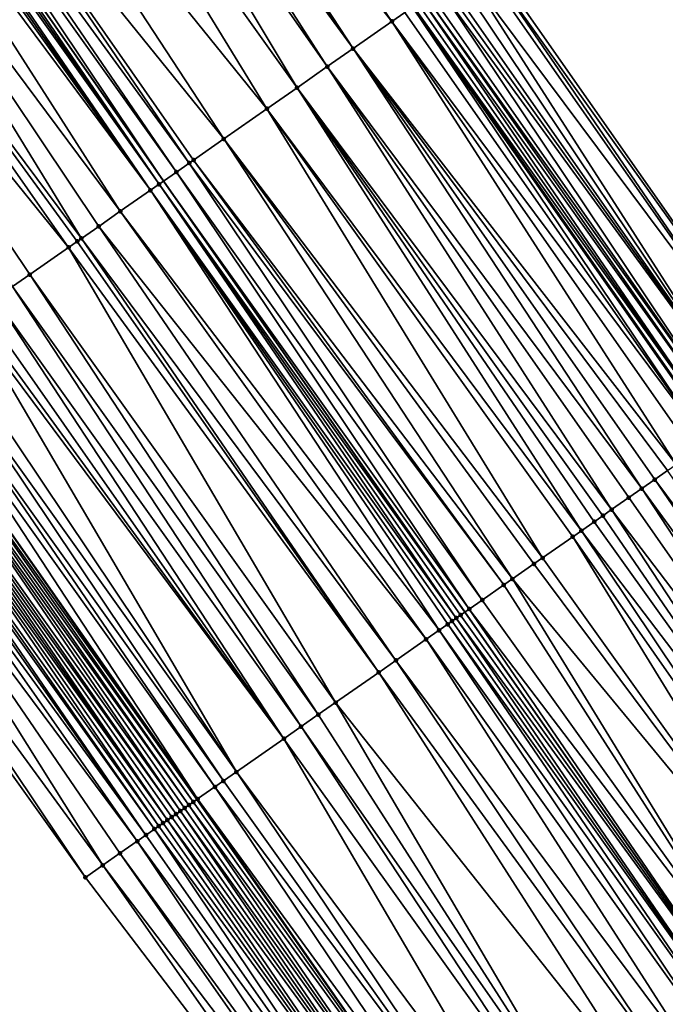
# Model space of a CAD drawing. Header units: feet. Extents: x 2004186 to 2014793, y 836912 to 864902.
# Tile 508 of 656: x 2006982 to 2007007, y 852502 to 852540. Entities that reach past the tile are written whole.
import ezdxf

# ---------------------------------------------------------------- set-up
doc = ezdxf.new("R2010")
doc.units = ezdxf.units.FT
doc.header["$LTSCALE"] = 100
doc.header["$MEASUREMENT"] = 0
for name, color, linetype, lineweight in [('EP_Travel Lane', 5, 'Continuous', 40), ('GPL_Skip Line', 2, 'Continuous', 40), ('Road Shots', 4, 'Continuous', 200), ('Road X-Section', 30, 'Continuous', 13)]:
    doc.layers.add(name, color=color, linetype=linetype, lineweight=lineweight)
doc.layers.add('I-77 SB_MM21-27-Surface-Border', color=7, linetype='Continuous')
doc.layers.add('I-77 SB_MM21-27-Surface-TIN', color=7, linetype='Continuous')

msp = doc.modelspace()

# ---------------------------------------------------------------- linework, layer by layer
at = {"layer": 'EP_Travel Lane'}
for points in [[(2007035.053841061, 852444.626251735, 439.1202886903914), (2007023.400728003, 852460.880444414, 439.199071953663), (2007011.747573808, 852477.1346944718, 439.2586441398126), (2007000.166915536, 852493.6194332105, 439.328438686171), (2006988.711333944, 852510.0135397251, 439.3853169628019), (2006977.255756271, 852526.4076406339, 439.4440397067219), (2006965.74532872, 852542.8936150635, 439.5240385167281), (2006954.39285871, 852559.3592428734, 439.6026638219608), (2006943.040427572, 852575.8248143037, 439.6988593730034), (2006931.687961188, 852592.2904368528, 439.7791324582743), (2006920.261303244, 852608.8880822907, 439.8539129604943), (2006909.165586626, 852625.5277439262, 439.9434321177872), (2006898.069808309, 852642.1674980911, 440.0010557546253), (2006886.974032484, 852658.8072485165, 440.0599365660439), (2006875.832113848, 852675.5272002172, 440.1256132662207)], [(2007066.194967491, 852442.3457257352, 438.2838835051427), (2007054.552976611, 852458.6080466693, 438.3283688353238), (2007042.911112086, 852474.8701911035, 438.4318690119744), (2007031.269239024, 852491.1323474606, 438.5313843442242), (2007019.841308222, 852507.3792103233, 438.5970816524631), (2007008.371335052, 852523.7632022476, 438.6655144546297), (2006996.901382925, 852540.1471641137, 438.7439481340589), (2006985.493710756, 852556.4535754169, 438.8111852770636), (2006974.173259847, 852572.9411994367, 438.8864009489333), (2006962.852766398, 852589.4288854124, 438.942333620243), (2006951.532306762, 852605.9165221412, 439.0135854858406), (2006940.301695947, 852622.2977276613, 439.1195573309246), (2006929.207388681, 852638.9384280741, 439.1861903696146), (2006918.113056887, 852655.5791652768, 439.2401177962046), (2006907.018745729, 852672.2198715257, 439.3047509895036)]]:
    msp.add_polyline3d(points, dxfattribs=at)
at = {"layer": 'GPL_Skip Line'}
msp.add_polyline3d([(2007045.161990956, 852451.8740535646, 438.7574871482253), (2007033.509610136, 852468.1287316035, 438.845002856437), (2007021.857214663, 852484.3834300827, 438.9256768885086), (2007010.356509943, 852500.7456406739, 438.9807652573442), (2006998.896041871, 852517.1362766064, 439.0496596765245), (2006987.435584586, 852533.5268971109, 439.1236770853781), (2006975.981958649, 852549.9221854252, 439.2124183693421), (2006964.662995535, 852566.4109326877, 439.2660621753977), (2006953.344078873, 852582.8996122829, 439.3407695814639), (2006942.025176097, 852599.3882716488, 439.4217740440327), (2006930.715798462, 852615.8832896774, 439.5228346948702), (2006919.595268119, 852632.5064717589, 439.5836695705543), (2006908.474745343, 852649.1296425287, 439.6484099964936), (2006897.354235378, 852665.7527941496, 439.719761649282), (2006886.239608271, 852682.3798579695, 439.7865050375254)], dxfattribs=at)
at = {"layer": 'I-77 SB_MM21-27-Surface-Border', "color": 3, "linetype": 'ByBlock', "lineweight": -2}
for points in [[(2007032.15909689, 852442.5507092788, 439.2102353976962), (2007020.18163239, 852458.5723195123, 439.3037975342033), (2007008.691744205, 852474.9436000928, 439.365334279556), (2006996.589284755, 852491.1173742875, 439.4510875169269), (2006984.473249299, 852507.0495002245, 439.5494032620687), (2006972.848856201, 852523.3255561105, 439.609880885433), (2006961.143095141, 852539.7335577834, 439.68923822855), (2006949.32956121, 852555.8825996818, 439.7850493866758), (2006938.340475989, 852572.5975782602, 439.884929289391), (2006927.351299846, 852589.3126892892, 439.9435981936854), (2006916.420723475, 852606.3182055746, 440.0009049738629), (2006905.466436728, 852623.0525769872, 440.0674283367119), (2006894.844565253, 852640.0094345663, 440.1082364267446), (2006884.555126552, 852657.1887521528, 440.1322937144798), (2006873.544402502, 852674.0209255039, 440.1905578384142)], [(2006908.82316913, 852673.4276597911, 439.144924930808), (2006920.608461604, 852657.2495523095, 438.9972863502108), (2006931.729003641, 852640.6263527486, 438.9425079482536), (2006943.181948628, 852624.2256577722, 438.8556095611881), (2006954.390288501, 852607.8796791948, 438.7491176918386), (2006965.709188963, 852591.3910231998, 438.6670639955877), (2006977.028139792, 852574.9022938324, 438.6078349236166), (2006988.511936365, 852558.5268158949, 438.5294747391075), (2006999.727287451, 852542.124224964, 438.4841069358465), (2007011.187710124, 852525.7336539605, 438.3936418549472), (2007022.48432202, 852509.2283395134, 438.3490504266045), (2007033.396854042, 852492.6584967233, 438.3234815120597), (2007044.399152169, 852475.937564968, 438.2875672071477), (2007056.214043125, 852459.7994650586, 438.1822470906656), (2007068.354014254, 852443.8944378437, 438.0692178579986)]]:
    msp.add_polyline3d(points, dxfattribs=at)
at = {"layer": 'I-77 SB_MM21-27-Surface-TIN', "color": 128, "linetype": 'ByBlock', "lineweight": -2}
for points in [[(2006984.885128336, 852556.0355782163, 438.8590257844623), (2006984.555394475, 852555.8091370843, 438.8780838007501), (2006996.121991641, 852539.6019554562, 438.8001138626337)], [(2006984.885128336, 852556.0355782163, 438.8590257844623), (2006996.121991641, 852539.6019554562, 438.8001138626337), (2006996.613647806, 852539.9458656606, 438.7688559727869)], [(2006984.555394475, 852555.8091370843, 438.8780838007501), (2006983.731039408, 852555.2430639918, 438.9164719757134), (2006996.121991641, 852539.6019554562, 438.8001138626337)], [(2006983.236417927, 852554.9034324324, 438.9356773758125), (2006982.906674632, 852554.6770050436, 438.9504574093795), (2006994.646955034, 852538.5703222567, 438.8615399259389)], [(2006983.731039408, 852555.2430639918, 438.9164719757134), (2006983.236417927, 852554.9034324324, 438.9356773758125), (2006994.646955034, 852538.5703222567, 438.8615399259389)], [(2006983.731039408, 852555.2430639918, 438.9164719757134), (2006994.646955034, 852538.5703222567, 438.8615399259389), (2006996.121991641, 852539.6019554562, 438.8001138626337)], [(2006982.906674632, 852554.6770050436, 438.9504574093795), (2006982.247183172, 852554.2241573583, 438.977809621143), (2006993.663591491, 852537.8825750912, 438.8997341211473)], [(2006982.906674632, 852554.6770050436, 438.9504574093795), (2006993.663591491, 852537.8825750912, 438.8997341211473), (2006994.646955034, 852538.5703222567, 438.8615399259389)], [(2006982.247183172, 852554.2241573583, 438.977809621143), (2006980.928186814, 852553.3184815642, 439.0264203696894), (2006992.516320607, 852537.080222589, 438.9379214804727)], [(2006982.247183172, 852554.2241573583, 438.977809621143), (2006992.516320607, 852537.080222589, 438.9379214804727), (2006993.663591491, 852537.8825750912, 438.8997341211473)], [(2006980.928186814, 852553.3184815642, 439.0264203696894), (2006978.784816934, 852551.846759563, 439.1050504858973), (2006991.369062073, 852536.2778524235, 438.981974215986)], [(2006980.928186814, 852553.3184815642, 439.0264203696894), (2006991.369062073, 852536.2778524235, 438.981974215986), (2006992.516320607, 852537.080222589, 438.9379214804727)], [(2006978.784816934, 852551.846759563, 439.1050504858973), (2006977.136075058, 852550.714659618, 439.1674332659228), (2006989.730113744, 852535.1316201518, 439.0413131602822)], [(2006978.784816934, 852551.846759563, 439.1050504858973), (2006989.730113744, 852535.1316201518, 439.0413131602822), (2006991.369062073, 852536.2778524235, 438.981974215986)], [(2006977.136075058, 852550.714659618, 439.1674332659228), (2006976.641461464, 852550.3750165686, 439.1902152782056), (2006988.418958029, 852534.2146301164, 439.0901848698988)], [(2006977.136075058, 852550.714659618, 439.1674332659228), (2006988.582848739, 852534.3292592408, 439.0822927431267), (2006989.730113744, 852535.1316201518, 439.0413131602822)], [(2006977.136075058, 852550.714659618, 439.1674332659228), (2006988.418958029, 852534.2146301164, 439.0901848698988), (2006988.582848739, 852534.3292592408, 439.0822927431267)], [(2006976.311708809, 852550.1486028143, 439.2007510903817), (2006975.981958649, 852549.9221854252, 439.2124183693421), (2006987.435584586, 852533.5268971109, 439.1236770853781)], [(2006976.641461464, 852550.3750165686, 439.1902152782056), (2006976.311708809, 852550.1486028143, 439.2007510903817), (2006987.927278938, 852533.8707527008, 439.1105547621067)], [(2006976.311708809, 852550.1486028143, 439.2007510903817), (2006987.435584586, 852533.5268971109, 439.1236770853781), (2006987.927278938, 852533.8707527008, 439.1105547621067)], [(2006976.641461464, 852550.3750165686, 439.1902152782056), (2006987.927278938, 852533.8707527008, 439.1105547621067), (2006988.418958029, 852534.2146301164, 439.0901848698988)], [(2006975.652178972, 852549.6958110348, 439.2107010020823), (2006975.487268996, 852549.5826531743, 439.2007109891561), (2006986.943864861, 852533.1830778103, 439.1247490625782)], [(2006975.817075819, 852549.8089880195, 439.2147380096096), (2006975.652178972, 852549.6958110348, 439.2107010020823), (2006987.271686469, 852533.4122785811, 439.1280511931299)], [(2006975.652178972, 852549.6958110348, 439.2107010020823), (2006986.943864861, 852533.1830778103, 439.1247490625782), (2006987.271686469, 852533.4122785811, 439.1280511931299)], [(2006975.817075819, 852549.8089880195, 439.2147380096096), (2006987.271686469, 852533.4122785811, 439.1280511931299), (2006975.981958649, 852549.9221854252, 439.2124183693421)], [(2006987.271686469, 852533.4122785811, 439.1280511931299), (2006987.435584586, 852533.5268971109, 439.1236770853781), (2006975.981958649, 852549.9221854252, 439.2124183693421)], [(2006975.322389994, 852549.4694501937, 439.2047659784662), (2006974.992644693, 852549.2430257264, 439.2186365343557), (2006986.943864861, 852533.1830778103, 439.1247490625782)], [(2006975.487268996, 852549.5826531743, 439.2007109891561), (2006975.322389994, 852549.4694501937, 439.2047659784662), (2006986.943864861, 852533.1830778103, 439.1247490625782)], [(2006974.992644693, 852549.2430257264, 439.2186365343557), (2006973.838517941, 852548.4505666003, 439.258931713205), (2006985.796619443, 852532.3806888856, 439.1750310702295)], [(2006974.992644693, 852549.2430257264, 439.2186365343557), (2006985.796619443, 852532.3806888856, 439.1750310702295), (2006986.943864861, 852533.1830778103, 439.1247490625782)], [(2006973.838517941, 852548.4505666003, 439.258931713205), (2006972.354647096, 852547.4316812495, 439.3136445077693), (2006984.32156466, 852531.349081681, 439.2278250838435)], [(2006973.838517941, 852548.4505666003, 439.258931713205), (2006984.977141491, 852531.8075781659, 439.2029019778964), (2006985.796619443, 852532.3806888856, 439.1750310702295)], [(2006973.838517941, 852548.4505666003, 439.258931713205), (2006984.32156466, 852531.349081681, 439.2278250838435), (2006984.977141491, 852531.8075781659, 439.2029019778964)], [(2006972.354647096, 852547.4316812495, 439.3136445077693), (2006971.200521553, 852546.639220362, 439.3544878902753), (2006983.829883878, 852531.005206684, 439.2473918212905)], [(2006972.354647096, 852547.4316812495, 439.3136445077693), (2006984.15766718, 852531.2344622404, 439.2325015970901), (2006984.32156466, 852531.349081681, 439.2278250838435)], [(2006972.354647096, 852547.4316812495, 439.3136445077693), (2006983.829883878, 852531.005206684, 439.2473918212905), (2006984.15766718, 852531.2344622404, 439.2325015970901)], [(2006971.200521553, 852546.639220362, 439.3544878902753), (2006982.354827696, 852529.9736014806, 439.2995213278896), (2006983.829883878, 852531.005206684, 439.2473918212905)], [(2006971.200521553, 852546.639220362, 439.3544878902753), (2006981.699241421, 852529.5151185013, 439.3199596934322), (2006982.354827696, 852529.9736014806, 439.2995213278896)], [(2006999.399529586, 852541.8949330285, 438.5110773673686), (2006998.907896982, 852541.5509891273, 438.553524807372), (2007010.859967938, 852525.5043396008, 438.4280588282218)], [(2006999.563410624, 852542.0095759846, 438.4985921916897), (2006999.399529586, 852541.8949330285, 438.5110773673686), (2007010.859967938, 852525.5043396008, 438.4280588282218)], [(2006999.563410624, 852542.0095759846, 438.4985921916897), (2007011.187710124, 852525.7336539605, 438.3936418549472), (2006999.727287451, 852542.124224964, 438.4841069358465)], [(2006999.563410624, 852542.0095759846, 438.4985921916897), (2007010.859967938, 852525.5043396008, 438.4280588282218), (2007011.187710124, 852525.7336539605, 438.3936418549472)], [(2006998.907896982, 852541.5509891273, 438.553524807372), (2006998.580126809, 852541.3217147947, 438.574649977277), (2007009.712855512, 852524.7017604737, 438.541501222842)], [(2006998.907896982, 852541.5509891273, 438.553524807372), (2007009.712855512, 852524.7017604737, 438.541501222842), (2007010.859967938, 852525.5043396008, 438.4280588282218)], [(2006998.252369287, 852541.0924223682, 438.6017833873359), (2006998.088498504, 852540.9777647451, 438.6191390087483), (2007009.712855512, 852524.7017604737, 438.541501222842)], [(2006998.580126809, 852541.3217147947, 438.574649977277), (2006998.252369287, 852541.0924223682, 438.6017833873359), (2007009.712855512, 852524.7017604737, 438.541501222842)], [(2006997.924638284, 852540.8630920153, 438.6415109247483), (2006997.596927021, 852540.6337334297, 438.6906135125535), (2007009.057373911, 852524.2431277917, 438.6116510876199)], [(2006998.088498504, 852540.9777647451, 438.6191390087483), (2006997.924638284, 852540.8630920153, 438.6415109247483), (2007009.712855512, 852524.7017604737, 438.541501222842)], [(2006997.924638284, 852540.8630920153, 438.6415109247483), (2007009.057373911, 852524.2431277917, 438.6116510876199), (2007009.712855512, 852524.7017604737, 438.541501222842)], [(2006997.105288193, 852540.2897984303, 438.7301049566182), (2006996.941402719, 852540.1751618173, 438.7404838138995), (2007008.565740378, 852523.8991852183, 438.6536579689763)], [(2006997.269180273, 852540.4044255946, 438.7228636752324), (2006997.105288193, 852540.2897984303, 438.7301049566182), (2007008.565740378, 852523.8991852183, 438.6536579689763)], [(2006997.433060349, 852540.5190699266, 438.7099216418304), (2006997.269180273, 852540.4044255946, 438.7228636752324), (2007008.893500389, 852524.1284740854, 438.6277061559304)], [(2006997.269180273, 852540.4044255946, 438.7228636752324), (2007008.565740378, 852523.8991852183, 438.6536579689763), (2007008.893500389, 852524.1284740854, 438.6277061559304)], [(2006997.596927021, 852540.6337334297, 438.6906135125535), (2006997.433060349, 852540.5190699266, 438.7099216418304), (2007009.057373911, 852524.2431277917, 438.6116510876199)], [(2006997.433060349, 852540.5190699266, 438.7099216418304), (2007008.893500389, 852524.1284740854, 438.6277061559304), (2007009.057373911, 852524.2431277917, 438.6116510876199)], [(2006996.613647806, 852539.9458656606, 438.7688559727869), (2006996.121991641, 852539.6019554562, 438.8001138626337), (2007008.074087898, 852523.5552697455, 438.6866657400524)], [(2006996.613647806, 852539.9458656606, 438.7688559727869), (2007008.074087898, 852523.5552697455, 438.6866657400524), (2006996.901382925, 852540.1471641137, 438.7439481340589)], [(2006996.941402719, 852540.1751618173, 438.7404838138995), (2006996.901382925, 852540.1471641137, 438.7439481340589), (2007008.371335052, 852523.7632022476, 438.6655144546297)], [(2007008.074087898, 852523.5552697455, 438.6866657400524), (2007008.371335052, 852523.7632022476, 438.6655144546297), (2006996.901382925, 852540.1471641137, 438.7439481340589)], [(2006996.941402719, 852540.1751618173, 438.7404838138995), (2007008.371335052, 852523.7632022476, 438.6655144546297), (2007008.401853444, 852523.7845506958, 438.6633428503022)], [(2006996.941402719, 852540.1751618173, 438.7404838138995), (2007008.401853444, 852523.7845506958, 438.6633428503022), (2007008.565740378, 852523.8991852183, 438.6536579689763)], [(2006996.121991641, 852539.6019554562, 438.8001138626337), (2006994.646955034, 852538.5703222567, 438.8615399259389), (2007006.926866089, 852522.7528470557, 438.7481608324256)], [(2006996.121991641, 852539.6019554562, 438.8001138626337), (2007007.582427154, 852523.2113660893, 438.7157495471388), (2007008.074087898, 852523.5552697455, 438.6866657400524)], [(2006996.121991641, 852539.6019554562, 438.8001138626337), (2007006.926866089, 852522.7528470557, 438.7481608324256), (2007007.582427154, 852523.2113660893, 438.7157495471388)], [(2006994.646955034, 852538.5703222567, 438.8615399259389), (2006993.663591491, 852537.8825750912, 438.8997341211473), (2007005.615722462, 852521.835839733, 438.8027742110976)], [(2006994.646955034, 852538.5703222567, 438.8615399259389), (2007006.599080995, 852522.523594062, 438.7622003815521), (2007006.926866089, 852522.7528470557, 438.7481608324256)], [(2006994.646955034, 852538.5703222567, 438.8615399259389), (2007006.107404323, 852522.1797131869, 438.78371944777), (2007006.599080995, 852522.523594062, 438.7622003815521)], [(2006994.646955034, 852538.5703222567, 438.8615399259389), (2007005.615722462, 852521.835839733, 438.8027742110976), (2007006.107404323, 852522.1797131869, 438.78371944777)], [(2006993.663591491, 852537.8825750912, 438.8997341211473), (2006992.516320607, 852537.080222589, 438.9379214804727), (2007004.468469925, 852521.03346099, 438.8496761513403)], [(2006993.663591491, 852537.8825750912, 438.8997341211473), (2007005.124039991, 852521.491967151, 438.8215394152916), (2007005.615722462, 852521.835839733, 438.8027742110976)], [(2006993.663591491, 852537.8825750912, 438.8997341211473), (2007004.468469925, 852521.03346099, 438.8496761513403), (2007005.124039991, 852521.491967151, 438.8215394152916)], [(2006992.516320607, 852537.080222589, 438.9379214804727), (2006991.369062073, 852536.2778524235, 438.981974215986), (2007003.321192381, 852520.2311180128, 438.8847015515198)], [(2006992.516320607, 852537.080222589, 438.9379214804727), (2007004.140670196, 852520.8042289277, 438.8567651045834), (2007004.468469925, 852521.03346099, 438.8496761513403)], [(2006992.516320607, 852537.080222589, 438.9379214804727), (2007003.812875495, 852520.5749896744, 438.8662419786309), (2007004.140670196, 852520.8042289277, 438.8567651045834)], [(2006992.516320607, 852537.080222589, 438.9379214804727), (2007003.321192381, 852520.2311180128, 438.8847015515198), (2007003.812875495, 852520.5749896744, 438.8662419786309)], [(2006991.369062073, 852536.2778524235, 438.981974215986), (2006989.730113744, 852535.1316201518, 439.0413131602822), (2007001.846134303, 852519.1995155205, 438.9359320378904)], [(2006991.369062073, 852536.2778524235, 438.981974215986), (2007002.993399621, 852520.001875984, 438.8950999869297), (2007003.321192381, 852520.2311180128, 438.8847015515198)], [(2006991.369062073, 852536.2778524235, 438.981974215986), (2007001.846134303, 852519.1995155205, 438.9359320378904), (2007002.993399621, 852520.001875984, 438.8950999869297)], [(2006989.730113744, 852535.1316201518, 439.0413131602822), (2006988.582848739, 852534.3292592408, 439.0822927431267), (2007000.698887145, 852518.3971290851, 438.9853882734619)], [(2006989.730113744, 852535.1316201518, 439.0413131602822), (2007001.518352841, 852518.9702573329, 438.951696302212), (2007001.846134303, 852519.1995155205, 438.9359320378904)], [(2006989.730113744, 852535.1316201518, 439.0413131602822), (2007000.698887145, 852518.3971290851, 438.9853882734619), (2007001.518352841, 852518.9702573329, 438.951696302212)], [(2006988.582848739, 852534.3292592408, 439.0822927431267), (2006988.418958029, 852534.2146301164, 439.0901848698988), (2007000.371095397, 852518.1678856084, 438.9962676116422)], [(2006988.582848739, 852534.3292592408, 439.0822927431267), (2007000.371095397, 852518.1678856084, 438.9962676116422), (2007000.698887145, 852518.3971290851, 438.9853882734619)], [(2006988.418958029, 852534.2146301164, 439.0901848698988), (2006987.927278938, 852533.8707527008, 439.1105547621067), (2006999.551627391, 852517.5947606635, 439.0288628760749)], [(2006988.418958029, 852534.2146301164, 439.0901848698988), (2006999.551627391, 852517.5947606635, 439.0288628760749), (2007000.371095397, 852518.1678856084, 438.9962676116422)], [(2006987.927278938, 852533.8707527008, 439.1105547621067), (2006987.435584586, 852533.5268971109, 439.1236770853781), (2006999.059939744, 852517.2508954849, 439.0451696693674)], [(2006987.927278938, 852533.8707527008, 439.1105547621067), (2006999.059939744, 852517.2508954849, 439.0451696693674), (2006999.551627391, 852517.5947606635, 439.0288628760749)], [(2006986.943864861, 852533.1830778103, 439.1247490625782), (2006985.796619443, 852532.3806888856, 439.1750310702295), (2006997.912634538, 852516.4485920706, 439.0670576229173)], [(2006987.271686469, 852533.4122785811, 439.1280511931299), (2006986.943864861, 852533.1830778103, 439.1247490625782), (2006998.568230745, 852516.9070608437, 439.051336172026)], [(2006986.943864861, 852533.1830778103, 439.1247490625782), (2006998.404311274, 852516.7924728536, 439.0455692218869), (2006998.568230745, 852516.9070608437, 439.051336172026)], [(2006986.943864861, 852533.1830778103, 439.1247490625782), (2006998.240406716, 852516.6778635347, 439.0468847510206), (2006998.404311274, 852516.7924728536, 439.0455692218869)], [(2006986.943864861, 852533.1830778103, 439.1247490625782), (2006997.912634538, 852516.4485920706, 439.0670576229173), (2006998.240406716, 852516.6778635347, 439.0468847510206)], [(2006987.271686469, 852533.4122785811, 439.1280511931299), (2006998.896041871, 852517.1362766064, 439.0496596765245), (2006987.435584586, 852533.5268971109, 439.1236770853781)], [(2006987.271686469, 852533.4122785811, 439.1280511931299), (2006998.732143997, 852517.021657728, 439.0541496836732), (2006998.896041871, 852517.1362766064, 439.0496596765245)], [(2006987.271686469, 852533.4122785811, 439.1280511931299), (2006998.568230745, 852516.9070608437, 439.051336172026), (2006998.732143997, 852517.021657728, 439.0541496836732)], [(2006999.059939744, 852517.2508954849, 439.0451696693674), (2006987.435584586, 852533.5268971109, 439.1236770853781), (2006998.896041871, 852517.1362766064, 439.0496596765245)], [(2006985.796619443, 852532.3806888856, 439.1750310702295), (2006984.977141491, 852531.8075781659, 439.2029019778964), (2006997.420955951, 852516.1047139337, 439.0876674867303)], [(2006985.796619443, 852532.3806888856, 439.1750310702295), (2006997.420955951, 852516.1047139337, 439.0876674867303), (2006997.912634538, 852516.4485920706, 439.0670576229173)], [(2006984.977141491, 852531.8075781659, 439.2029019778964), (2006984.32156466, 852531.349081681, 439.2278250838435), (2006996.273694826, 852515.3023474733, 439.1304907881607)], [(2006984.977141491, 852531.8075781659, 439.2029019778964), (2006996.273694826, 852515.3023474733, 439.1304907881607), (2006997.420955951, 852516.1047139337, 439.0876674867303)], [(2006984.32156466, 852531.349081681, 439.2278250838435), (2006984.15766718, 852531.2344622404, 439.2325015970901), (2006995.618121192, 852514.8438464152, 439.1569330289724)], [(2006984.32156466, 852531.349081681, 439.2278250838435), (2006995.618121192, 852514.8438464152, 439.1569330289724), (2006996.273694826, 852515.3023474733, 439.1304907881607)], [(2006983.829883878, 852531.005206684, 439.2473918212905), (2006982.354827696, 852529.9736014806, 439.2995213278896), (2006993.979177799, 852513.6976070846, 439.2186172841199)], [(2006984.15766718, 852531.2344622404, 439.2325015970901), (2006983.829883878, 852531.005206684, 439.2473918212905), (2006995.618121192, 852514.8438464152, 439.1569330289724)], [(2006983.829883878, 852531.005206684, 439.2473918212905), (2006993.979177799, 852513.6976070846, 439.2186172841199), (2006995.618121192, 852514.8438464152, 439.1569330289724)], [(2006982.354827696, 852529.9736014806, 439.2995213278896), (2006981.699241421, 852529.5151185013, 439.3199596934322), (2006993.323593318, 852513.2391215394, 439.2399082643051)], [(2006982.354827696, 852529.9736014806, 439.2995213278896), (2006993.323593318, 852513.2391215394, 439.2399082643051), (2006993.979177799, 852513.6976070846, 439.2186172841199)], [(2006981.699241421, 852529.5151185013, 439.3199596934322), (2006981.043663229, 852529.0566239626, 439.3442365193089), (2006992.66801852, 852512.7806221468, 439.2657974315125)], [(2006981.699241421, 852529.5151185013, 439.3199596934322), (2006992.66801852, 852512.7806221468, 439.2657974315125), (2006993.323593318, 852513.2391215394, 439.2399082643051)], [(2006981.043663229, 852529.0566239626, 439.3442365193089), (2006980.551971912, 852528.7127640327, 439.3588000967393), (2006992.012434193, 852512.3221363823, 439.2871611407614)], [(2006981.043663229, 852529.0566239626, 439.3442365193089), (2006992.012434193, 852512.3221363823, 439.2871611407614), (2006992.66801852, 852512.7806221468, 439.2657974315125)], [(2006980.551971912, 852528.7127640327, 439.3588000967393), (2006980.224181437, 852528.4835187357, 439.3702834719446), (2006992.012434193, 852512.3221363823, 439.2871611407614)], [(2006980.060282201, 852528.3689018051, 439.3741264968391), (2006979.076908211, 852527.6811695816, 439.4073590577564), (2006990.209589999, 852511.0612823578, 439.3519459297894)], [(2006980.224181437, 852528.4835187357, 439.3702834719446), (2006980.060282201, 852528.3689018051, 439.3741264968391), (2006992.012434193, 852512.3221363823, 439.2871611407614)], [(2006980.060282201, 852528.3689018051, 439.3741264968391), (2006990.209589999, 852511.0612823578, 439.3519459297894), (2006992.012434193, 852512.3221363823, 439.2871611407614)], [(2006979.076908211, 852527.6811695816, 439.4073590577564), (2006978.585221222, 852527.3373034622, 439.4239779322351), (2006990.209589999, 852511.0612823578, 439.3519459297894)], [(2006978.585221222, 852527.3373034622, 439.4239779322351), (2006978.093517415, 852526.9934613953, 439.4326097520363), (2006989.717899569, 852510.7174211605, 439.3669306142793)], [(2006978.585221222, 852527.3373034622, 439.4239779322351), (2006989.717899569, 852510.7174211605, 439.3669306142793), (2006990.209589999, 852511.0612823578, 439.3519459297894)], [(2006978.093517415, 852526.9934613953, 439.4326097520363), (2006977.76570506, 852526.7642473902, 439.4337022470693), (2006989.390096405, 852510.4881940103, 439.3723884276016)], [(2006978.093517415, 852526.9934613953, 439.4326097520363), (2006989.390096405, 852510.4881940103, 439.3723884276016), (2006989.717899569, 852510.7174211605, 439.3669306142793)], [(2006977.76570506, 852526.7642473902, 439.4337022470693), (2006977.255756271, 852526.4076406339, 439.4440397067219), (2006988.734492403, 852510.0297363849, 439.3844082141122)], [(2006977.76570506, 852526.7642473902, 439.4337022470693), (2006988.734492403, 852510.0297363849, 439.3844082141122), (2006989.390096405, 852510.4881940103, 439.3723884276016)], [(2006976.782338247, 852526.0765049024, 439.4703432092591), (2006976.454559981, 852525.8472421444, 439.4876248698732), (2006988.078947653, 852509.5711940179, 439.4245676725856)], [(2006976.94621686, 852526.1911513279, 439.456706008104), (2006976.782338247, 852526.0765049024, 439.4703432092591), (2006988.406713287, 852509.8004748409, 439.401287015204)], [(2006976.782338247, 852526.0765049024, 439.4703432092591), (2006988.24283375, 852509.6858297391, 439.4144848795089), (2006988.406713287, 852509.8004748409, 439.401287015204)], [(2006976.782338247, 852526.0765049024, 439.4703432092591), (2006988.078947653, 852509.5711940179, 439.4245676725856), (2006988.24283375, 852509.6858297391, 439.4144848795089)], [(2006977.110103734, 852526.3057859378, 439.4469923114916), (2006976.94621686, 852526.1911513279, 439.456706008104), (2006988.570598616, 852509.9151116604, 439.3908394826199)], [(2006976.94621686, 852526.1911513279, 439.456706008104), (2006988.406713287, 852509.8004748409, 439.401287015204), (2006988.570598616, 852509.9151116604, 439.3908394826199)], [(2006977.110103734, 852526.3057859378, 439.4469923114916), (2006988.711333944, 852510.0135397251, 439.3853169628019), (2006977.255756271, 852526.4076406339, 439.4440397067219)], [(2006977.110103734, 852526.3057859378, 439.4469923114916), (2006988.570598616, 852509.9151116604, 439.3908394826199), (2006988.711333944, 852510.0135397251, 439.3853169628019)], [(2006988.734492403, 852510.0297363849, 439.3844082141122), (2006977.255756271, 852526.4076406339, 439.4440397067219), (2006988.711333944, 852510.0135397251, 439.3853169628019)], [(2006976.290655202, 852525.7326331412, 439.488835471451), (2006976.126744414, 852525.6180327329, 439.48719204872), (2006987.587245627, 852509.2273494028, 439.4340460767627)], [(2006976.454559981, 852525.8472421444, 439.4876248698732), (2006976.290655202, 852525.7326331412, 439.488835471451), (2006987.915056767, 852509.4565651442, 439.4323766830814)], [(2006976.290655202, 852525.7326331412, 439.488835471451), (2006987.751155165, 852509.3419515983, 439.43509591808), (2006987.915056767, 852509.4565651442, 439.4323766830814)], [(2006976.290655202, 852525.7326331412, 439.488835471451), (2006987.587245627, 852509.2273494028, 439.4340460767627), (2006987.751155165, 852509.3419515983, 439.43509591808)], [(2006976.454559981, 852525.8472421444, 439.4876248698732), (2006987.915056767, 852509.4565651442, 439.4323766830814), (2006988.078947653, 852509.5711940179, 439.4245676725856)], [(2006975.962839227, 852525.5034243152, 439.4882082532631), (2006975.635047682, 852525.2741805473, 439.4991840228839), (2006987.25944472, 852508.9981190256, 439.4405754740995)], [(2006976.126744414, 852525.6180327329, 439.48719204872), (2006975.962839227, 852525.5034243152, 439.4882082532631), (2006987.587245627, 852509.2273494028, 439.4340460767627)], [(2006975.962839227, 852525.5034243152, 439.4882082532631), (2006987.423341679, 852509.1127392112, 439.4356515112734), (2006987.587245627, 852509.2273494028, 439.4340460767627)], [(2006975.962839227, 852525.5034243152, 439.4882082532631), (2006987.25944472, 852508.9981190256, 439.4405754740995), (2006987.423341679, 852509.1127392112, 439.4356515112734)], [(2006975.307273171, 852525.0449124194, 439.5182487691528), (2006974.979513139, 852524.8156235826, 439.5441902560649), (2006986.767781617, 852508.6542187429, 439.4685391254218)], [(2006975.471157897, 852525.1595501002, 439.5075152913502), (2006975.307273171, 852525.0449124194, 439.5182487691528), (2006986.767781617, 852508.6542187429, 439.4685391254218)], [(2006975.635047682, 852525.2741805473, 439.4991840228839), (2006975.471157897, 852525.1595501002, 439.5075152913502), (2006987.095553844, 852508.8834901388, 439.4483888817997)], [(2006975.471157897, 852525.1595501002, 439.5075152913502), (2006986.767781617, 852508.6542187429, 439.4685391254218), (2006987.095553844, 852508.8834901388, 439.4483888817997)], [(2006975.635047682, 852525.2741805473, 439.4991840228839), (2006987.095553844, 852508.8834901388, 439.4483888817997), (2006987.25944472, 852508.9981190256, 439.4405754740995)], [(2006974.979513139, 852524.8156235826, 439.5441902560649), (2006974.487822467, 852524.4717627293, 439.5590603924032), (2006986.440003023, 852508.4249564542, 439.4856651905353)], [(2006974.979513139, 852524.8156235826, 439.5441902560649), (2006986.440003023, 852508.4249564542, 439.4856651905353), (2006986.767781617, 852508.6542187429, 439.4685391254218)], [(2006974.487822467, 852524.4717627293, 439.5590603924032), (2006973.340549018, 852523.6694138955, 439.5960295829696), (2006985.128831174, 852507.5079894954, 439.526875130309)], [(2006974.487822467, 852524.4717627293, 439.5590603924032), (2006985.784413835, 852507.9664776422, 439.5047202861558), (2006986.440003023, 852508.4249564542, 439.4856651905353)], [(2006974.487822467, 852524.4717627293, 439.5590603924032), (2006985.128831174, 852507.5079894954, 439.526875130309), (2006985.784413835, 852507.9664776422, 439.5047202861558)], [(2006973.340549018, 852523.6694138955, 439.5960295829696), (2006972.848856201, 852523.3255561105, 439.609880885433), (2006984.473249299, 852507.0495002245, 439.5494032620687)], [(2006973.340549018, 852523.6694138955, 439.5960295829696), (2006984.473249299, 852507.0495002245, 439.5494032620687), (2006985.128831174, 852507.5079894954, 439.526875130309)], [(2007006.599080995, 852522.523594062, 438.7622003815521), (2007006.107404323, 852522.1797131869, 438.78371944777), (2007018.059554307, 852506.1329506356, 438.6958007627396)], [(2007006.107404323, 852522.1797131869, 438.78371944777), (2007005.615722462, 852521.835839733, 438.8027742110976), (2007017.403974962, 852505.6744577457, 438.7195301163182)], [(2007006.107404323, 852522.1797131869, 438.78371944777), (2007017.403974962, 852505.6744577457, 438.7195301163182), (2007018.059554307, 852506.1329506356, 438.6958007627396)], [(2007005.615722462, 852521.835839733, 438.8027742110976), (2007005.124039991, 852521.491967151, 438.8215394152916), (2007016.584510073, 852505.1013283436, 438.7536047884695)], [(2007005.615722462, 852521.835839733, 438.8027742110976), (2007016.584510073, 852505.1013283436, 438.7536047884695), (2007017.403974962, 852505.6744577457, 438.7195301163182)], [(2007005.124039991, 852521.491967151, 438.8215394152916), (2007004.468469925, 852521.03346099, 438.8496761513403), (2007016.584510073, 852505.1013283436, 438.7536047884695)], [(2007004.140670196, 852520.8042289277, 438.8567651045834), (2007003.812875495, 852520.5749896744, 438.8662419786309), (2007015.437250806, 852504.2989592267, 438.7973093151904)], [(2007004.468469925, 852521.03346099, 438.8496761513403), (2007004.140670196, 852520.8042289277, 438.8567651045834), (2007015.437250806, 852504.2989592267, 438.7973093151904)], [(2007004.468469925, 852521.03346099, 438.8496761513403), (2007015.437250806, 852504.2989592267, 438.7973093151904), (2007016.584510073, 852505.1013283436, 438.7536047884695)], [(2007003.812875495, 852520.5749896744, 438.8662419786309), (2007003.321192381, 852520.2311180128, 438.8847015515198), (2007015.437250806, 852504.2989592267, 438.7973093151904)], [(2007003.321192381, 852520.2311180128, 438.8847015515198), (2007002.993399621, 852520.001875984, 438.8950999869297), (2007014.453884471, 852503.6112160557, 438.8341771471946)], [(2007003.321192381, 852520.2311180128, 438.8847015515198), (2007014.453884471, 852503.6112160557, 438.8341771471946), (2007015.437250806, 852504.2989592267, 438.7973093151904)], [(2007002.993399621, 852520.001875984, 438.8950999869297), (2007001.846134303, 852519.1995155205, 438.9359320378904), (2007013.47049961, 852502.9234993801, 438.8622467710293)], [(2007002.993399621, 852520.001875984, 438.8950999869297), (2007013.47049961, 852502.9234993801, 438.8622467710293), (2007014.453884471, 852503.6112160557, 438.8341771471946)], [(2007001.518352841, 852518.9702573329, 438.951696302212), (2007000.698887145, 852518.3971290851, 438.9853882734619), (2007013.47049961, 852502.9234993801, 438.8622467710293)], [(2007001.846134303, 852519.1995155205, 438.9359320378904), (2007001.518352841, 852518.9702573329, 438.951696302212), (2007013.47049961, 852502.9234993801, 438.8622467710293)], [(2007000.698887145, 852518.3971290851, 438.9853882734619), (2007000.371095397, 852518.1678856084, 438.9962676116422), (2007011.175995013, 852501.3187412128, 438.9562750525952)], [(2007000.698887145, 852518.3971290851, 438.9853882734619), (2007011.175995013, 852501.3187412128, 438.9562750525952), (2007013.47049961, 852502.9234993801, 438.8622467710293)], [(2007000.371095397, 852518.1678856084, 438.9962676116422), (2006999.551627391, 852517.5947606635, 439.0288628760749), (2007011.175995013, 852501.3187412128, 438.9562750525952)], [(2006999.551627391, 852517.5947606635, 439.0288628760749), (2006999.059939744, 852517.2508954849, 439.0451696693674), (2007011.175995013, 852501.3187412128, 438.9562750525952)], [(2006998.732143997, 852517.021657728, 439.0541496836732), (2007010.356509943, 852500.7456406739, 438.9807652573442), (2006998.896041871, 852517.1362766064, 439.0496596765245)], [(2006999.059939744, 852517.2508954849, 439.0451696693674), (2006998.896041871, 852517.1362766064, 439.0496596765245), (2007010.356509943, 852500.7456406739, 438.9807652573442)], [(2006999.059939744, 852517.2508954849, 439.0451696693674), (2007010.356509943, 852500.7456406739, 438.9807652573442), (2007011.175995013, 852501.3187412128, 438.9562750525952)], [(2006998.240406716, 852516.6778635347, 439.0468847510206), (2006997.912634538, 852516.4485920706, 439.0670576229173), (2007009.537013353, 852500.1725566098, 438.9997848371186)], [(2006998.404311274, 852516.7924728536, 439.0455692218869), (2006998.240406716, 852516.6778635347, 439.0468847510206), (2007009.864810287, 852500.4017926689, 438.9913689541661)], [(2006998.240406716, 852516.6778635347, 439.0468847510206), (2007009.537013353, 852500.1725566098, 438.9997848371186), (2007009.864810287, 852500.4017926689, 438.9913689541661)], [(2006998.568230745, 852516.9070608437, 439.051336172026), (2006998.404311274, 852516.7924728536, 439.0455692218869), (2007009.864810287, 852500.4017926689, 438.9913689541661)], [(2006998.732143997, 852517.021657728, 439.0541496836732), (2006998.568230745, 852516.9070608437, 439.051336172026), (2007010.356509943, 852500.7456406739, 438.9807652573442)], [(2006998.568230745, 852516.9070608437, 439.051336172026), (2007009.864810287, 852500.4017926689, 438.9913689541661), (2007010.356509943, 852500.7456406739, 438.9807652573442)], [(2006997.912634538, 852516.4485920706, 439.0670576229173), (2006997.420955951, 852516.1047139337, 439.0876674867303), (2007009.045336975, 852499.8286753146, 439.0214429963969)], [(2006997.912634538, 852516.4485920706, 439.0670576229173), (2007009.045336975, 852499.8286753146, 439.0214429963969), (2007009.537013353, 852500.1725566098, 438.9997848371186)], [(2006997.420955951, 852516.1047139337, 439.0876674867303), (2006996.273694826, 852515.3023474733, 439.1304907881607), (2007008.225868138, 852499.2555515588, 439.053642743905)], [(2006997.420955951, 852516.1047139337, 439.0876674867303), (2007008.225868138, 852499.2555515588, 439.053642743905), (2007009.045336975, 852499.8286753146, 439.0214429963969)], [(2006996.273694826, 852515.3023474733, 439.1304907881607), (2006995.618121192, 852514.8438464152, 439.1569330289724), (2007007.406387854, 852498.6824441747, 439.0804060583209)], [(2006996.273694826, 852515.3023474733, 439.1304907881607), (2007007.406387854, 852498.6824441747, 439.0804060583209), (2007008.225868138, 852499.2555515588, 439.053642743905)], [(2006995.618121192, 852514.8438464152, 439.1569330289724), (2006993.979177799, 852513.6976070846, 439.2186172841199), (2007006.423025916, 852497.9946947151, 439.1193621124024)], [(2006995.618121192, 852514.8438464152, 439.1569330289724), (2007006.423025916, 852497.9946947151, 439.1193621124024), (2007007.406387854, 852498.6824441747, 439.0804060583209)], [(2006993.979177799, 852513.6976070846, 439.2186172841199), (2006993.323593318, 852513.2391215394, 439.2399082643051), (2007004.128497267, 852496.3899709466, 439.201967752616)], [(2006993.979177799, 852513.6976070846, 439.2186172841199), (2007004.128497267, 852496.3899709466, 439.201967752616), (2007006.423025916, 852497.9946947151, 439.1193621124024)], [(2006993.323593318, 852513.2391215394, 439.2399082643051), (2006992.66801852, 852512.7806221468, 439.2657974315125), (2007004.128497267, 852496.3899709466, 439.201967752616)], [(2006992.66801852, 852512.7806221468, 439.2657974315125), (2006992.012434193, 852512.3221363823, 439.2871611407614), (2007003.636807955, 852496.0461081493, 439.2174833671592)], [(2006992.66801852, 852512.7806221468, 439.2657974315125), (2007003.636807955, 852496.0461081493, 439.2174833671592), (2007004.128497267, 852496.3899709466, 439.201967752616)], [(2006992.012434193, 852512.3221363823, 439.2871611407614), (2006990.209589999, 852511.0612823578, 439.3519459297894), (2007002.161757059, 852495.0144953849, 439.272123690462)], [(2006992.012434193, 852512.3221363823, 439.2871611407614), (2007002.161757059, 852495.0144953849, 439.272123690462), (2007003.636807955, 852496.0461081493, 439.2174833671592)], [(2006990.209589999, 852511.0612823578, 439.3519459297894), (2006989.717899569, 852510.7174211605, 439.3669306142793), (2007001.342279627, 852494.4413839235, 439.3002408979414)], [(2006990.209589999, 852511.0612823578, 439.3519459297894), (2007001.342279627, 852494.4413839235, 439.3002408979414), (2007002.161757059, 852495.0144953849, 439.272123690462)], [(2006989.717899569, 852510.7174211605, 439.3669306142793), (2006989.390096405, 852510.4881940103, 439.3723884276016), (2007001.342279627, 852494.4413839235, 439.3002408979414)], [(2006989.390096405, 852510.4881940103, 439.3723884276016), (2006988.734492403, 852510.0297363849, 439.3844082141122), (2007000.522787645, 852493.8682932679, 439.3214492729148)], [(2006989.390096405, 852510.4881940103, 439.3723884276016), (2007000.522787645, 852493.8682932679, 439.3214492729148), (2007001.342279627, 852494.4413839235, 439.3002408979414)], [(2006988.570598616, 852509.9151116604, 439.3908394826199), (2007000.166915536, 852493.6194332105, 439.328438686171), (2006988.711333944, 852510.0135397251, 439.3853169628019)], [(2006988.734492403, 852510.0297363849, 439.3844082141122), (2006988.711333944, 852510.0135397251, 439.3853169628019), (2007000.166915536, 852493.6194332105, 439.328438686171)], [(2006988.734492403, 852510.0297363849, 439.3844082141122), (2007000.166915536, 852493.6194332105, 439.328438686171), (2007000.522787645, 852493.8682932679, 439.3214492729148)], [(2006988.078947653, 852509.5711940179, 439.4245676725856), (2006987.915056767, 852509.4565651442, 439.4323766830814), (2006999.375496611, 852493.0659695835, 439.3500672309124)], [(2006988.24283375, 852509.6858297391, 439.4144848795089), (2006988.078947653, 852509.5711940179, 439.4245676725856), (2006999.703284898, 852493.2952180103, 439.3375445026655)], [(2006988.078947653, 852509.5711940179, 439.4245676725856), (2006999.375496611, 852493.0659695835, 439.3500672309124), (2006999.703284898, 852493.2952180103, 439.3375445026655)], [(2006988.406713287, 852509.8004748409, 439.401287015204), (2006988.24283375, 852509.6858297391, 439.4144848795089), (2006999.703284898, 852493.2952180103, 439.3375445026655)], [(2006988.570598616, 852509.9151116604, 439.3908394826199), (2006988.406713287, 852509.8004748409, 439.401287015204), (2007000.166915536, 852493.6194332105, 439.328438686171)], [(2006988.406713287, 852509.8004748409, 439.401287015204), (2006999.703284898, 852493.2952180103, 439.3375445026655), (2007000.166915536, 852493.6194332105, 439.328438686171)], [(2006987.587245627, 852509.2273494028, 439.4340460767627), (2006987.423341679, 852509.1127392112, 439.4356515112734), (2006998.883811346, 852492.7221009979, 439.3675050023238)], [(2006987.751155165, 852509.3419515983, 439.43509591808), (2006987.587245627, 852509.2273494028, 439.4340460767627), (2006999.375496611, 852493.0659695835, 439.3500672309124)], [(2006987.587245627, 852509.2273494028, 439.4340460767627), (2006998.883811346, 852492.7221009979, 439.3675050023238), (2006999.375496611, 852493.0659695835, 439.3500672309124)], [(2006987.915056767, 852509.4565651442, 439.4323766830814), (2006987.751155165, 852509.3419515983, 439.43509591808), (2006999.375496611, 852493.0659695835, 439.3500672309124)], [(2006987.095553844, 852508.8834901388, 439.4483888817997), (2006986.767781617, 852508.6542187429, 439.4685391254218), (2006998.228230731, 852492.2636099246, 439.3906311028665)], [(2006987.25944472, 852508.9981190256, 439.4405754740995), (2006987.095553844, 852508.8834901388, 439.4483888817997), (2006998.883811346, 852492.7221009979, 439.3675050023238)], [(2006987.095553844, 852508.8834901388, 439.4483888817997), (2006998.228230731, 852492.2636099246, 439.3906311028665), (2006998.883811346, 852492.7221009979, 439.3675050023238)], [(2006987.423341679, 852509.1127392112, 439.4356515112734), (2006987.25944472, 852508.9981190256, 439.4405754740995), (2006998.883811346, 852492.7221009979, 439.3675050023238)], [(2006986.767781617, 852508.6542187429, 439.4685391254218), (2006986.440003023, 852508.4249564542, 439.4856651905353), (2006998.228230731, 852492.2636099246, 439.3906311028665)], [(2006986.440003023, 852508.4249564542, 439.4856651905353), (2006985.784413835, 852507.9664776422, 439.5047202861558), (2006997.572665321, 852491.8050971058, 439.4209780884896)], [(2006986.440003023, 852508.4249564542, 439.4856651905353), (2006997.572665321, 852491.8050971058, 439.4209780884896), (2006998.228230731, 852492.2636099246, 439.3906311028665)], [(2006985.784413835, 852507.9664776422, 439.5047202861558), (2006985.128831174, 852507.5079894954, 439.526875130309), (2006997.244878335, 852491.5758468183, 439.4341187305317)], [(2006985.784413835, 852507.9664776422, 439.5047202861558), (2006997.244878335, 852491.5758468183, 439.4341187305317), (2006997.572665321, 852491.8050971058, 439.4209780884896)], [(2006985.128831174, 852507.5079894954, 439.526875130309), (2006984.473249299, 852507.0495002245, 439.5494032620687), (2006996.589284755, 852491.1173742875, 439.4510875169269)], [(2006985.128831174, 852507.5079894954, 439.526875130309), (2006996.589284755, 852491.1173742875, 439.4510875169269), (2006997.244878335, 852491.5758468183, 439.4341187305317)]]:
    msp.add_3dface(points, dxfattribs=at)
at = {"layer": 'Road Shots', "lineweight": 100}
for p in [(2006996.121991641, 852539.6019554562, 438.8001138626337), (2006994.646955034, 852538.5703222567, 438.8615399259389), (2006993.663591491, 852537.8825750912, 438.8997341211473), (2006992.516320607, 852537.080222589, 438.9379214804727), (2006991.369062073, 852536.2778524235, 438.981974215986), (2006989.730113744, 852535.1316201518, 439.0413131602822), (2006988.582848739, 852534.3292592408, 439.0822927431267), (2006988.418958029, 852534.2146301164, 439.0901848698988), (2006987.927278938, 852533.8707527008, 439.1105547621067), (2006986.943864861, 852533.1830778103, 439.1247490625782), (2006987.271686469, 852533.4122785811, 439.1280511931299), (2006985.796619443, 852532.3806888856, 439.1750310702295), (2006984.977141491, 852531.8075781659, 439.2029019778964), (2006984.32156466, 852531.349081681, 439.2278250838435), (2006983.829883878, 852531.005206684, 439.2473918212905), (2006984.15766718, 852531.2344622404, 439.2325015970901), (2006982.354827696, 852529.9736014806, 439.2995213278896), (2007006.107404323, 852522.1797131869, 438.78371944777), (2007005.615722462, 852521.835839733, 438.8027742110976), (2007005.124039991, 852521.491967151, 438.8215394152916), (2007004.140670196, 852520.8042289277, 438.8567651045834), (2007004.468469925, 852521.03346099, 438.8496761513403), (2007003.812875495, 852520.5749896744, 438.8662419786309), (2007003.321192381, 852520.2311180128, 438.8847015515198), (2007002.993399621, 852520.001875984, 438.8950999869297), (2007001.518352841, 852518.9702573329, 438.951696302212), (2007001.846134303, 852519.1995155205, 438.9359320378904), (2007000.698887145, 852518.3971290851, 438.9853882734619), (2007000.371095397, 852518.1678856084, 438.9962676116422), (2006999.551627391, 852517.5947606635, 439.0288628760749), (2006999.059939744, 852517.2508954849, 439.0451696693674), (2006998.240406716, 852516.6778635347, 439.0468847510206), (2006998.404311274, 852516.7924728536, 439.0455692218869), (2006998.568230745, 852516.9070608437, 439.051336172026), (2006998.732143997, 852517.021657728, 439.0541496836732), (2006997.912634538, 852516.4485920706, 439.0670576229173), (2006997.420955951, 852516.1047139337, 439.0876674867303), (2006996.273694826, 852515.3023474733, 439.1304907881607), (2006995.618121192, 852514.8438464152, 439.1569330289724), (2006993.979177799, 852513.6976070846, 439.2186172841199), (2006993.323593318, 852513.2391215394, 439.2399082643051), (2006992.66801852, 852512.7806221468, 439.2657974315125), (2006992.012434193, 852512.3221363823, 439.2871611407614), (2006990.209589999, 852511.0612823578, 439.3519459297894), (2006989.717899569, 852510.7174211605, 439.3669306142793), (2006989.390096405, 852510.4881940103, 439.3723884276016), (2006988.734492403, 852510.0297363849, 439.3844082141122), (2006988.078947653, 852509.5711940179, 439.4245676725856), (2006988.24283375, 852509.6858297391, 439.4144848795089), (2006988.406713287, 852509.8004748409, 439.401287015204), (2006988.570598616, 852509.9151116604, 439.3908394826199), (2006987.587245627, 852509.2273494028, 439.4340460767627), (2006987.751155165, 852509.3419515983, 439.43509591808), (2006987.915056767, 852509.4565651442, 439.4323766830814), (2006987.095553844, 852508.8834901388, 439.4483888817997), (2006987.25944472, 852508.9981190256, 439.4405754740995), (2006987.423341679, 852509.1127392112, 439.4356515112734), (2006986.767781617, 852508.6542187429, 439.4685391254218), (2006986.440003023, 852508.4249564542, 439.4856651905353), (2006985.784413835, 852507.9664776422, 439.5047202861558), (2006985.128831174, 852507.5079894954, 439.526875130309), (2006984.473249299, 852507.0495002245, 439.5494032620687)]:
    msp.add_point(p, dxfattribs=at)
at = {"layer": 'Road X-Section', "extrusion": (-0.5730229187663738, 0.8195311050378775, 0.003674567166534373), "elevation": -451370.4412968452, "flags": 128}
msp.add_lwpolyline([(-2133306.48340485, 2098.215049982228), (-2133307.08340485, 2098.201198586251), (-2133308.483404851, 2098.164229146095), (-2133309.08340485, 2098.149358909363), (-2133309.483404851, 2098.123417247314), (-2133309.68340485, 2098.112683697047), (-2133309.88340485, 2098.104352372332), (-2133310.28340485, 2098.093376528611), (-2133310.48340485, 2098.092360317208), (-2133310.68340485, 2098.094003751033), (-2133310.88340485, 2098.092793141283), (-2133311.28340485, 2098.075511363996), (-2133311.483404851, 2098.061874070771), (-2133311.68340485, 2098.052160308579), (-2133312.483404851, 2098.038870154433), (-2133312.88340485, 2098.037777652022), (-2133313.483404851, 2098.029145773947), (-2133314.08340485, 2098.01252678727), (-2133315.283404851, 2097.979294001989), (-2133315.483404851, 2097.975450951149), (-2133315.88340485, 2097.963967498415), (-2133316.483404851, 2097.949403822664), (-2133317.28340485, 2097.925126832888), (-2133318.08340485, 2097.904688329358), (-2133319.88340485, 2097.852558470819), (-2133320.28340485, 2097.837668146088), (-2133320.483404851, 2097.832991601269), (-2133321.28340485, 2097.808068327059), (-2133322.28340485, 2097.780197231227), (-2133323.68340485, 2097.729914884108), (-2133324.08340485, 2097.733217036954), (-2133324.88340485, 2097.715720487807), (-2133325.48340485, 2097.695350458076), (-2133325.68340485, 2097.68745827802), (-2133327.08340485, 2097.646478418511), (-2133329.08340485, 2097.587139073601), (-2133330.483404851, 2097.543086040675), (-2133331.88340485, 2097.504898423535), (-2133333.08340485, 2097.466703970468), (-2133334.88340485, 2097.405277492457), (-2133335.483404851, 2097.374019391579), (-2133335.88340485, 2097.345647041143), (-2133336.083404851, 2097.33526811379), (-2133336.28340485, 2097.328026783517), (-2133336.483404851, 2097.315084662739), (-2133336.683404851, 2097.295776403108), (-2133337.08340485, 2097.246673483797), (-2133337.28340485, 2097.224301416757), (-2133337.483404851, 2097.206945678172), (-2133337.88340485, 2097.179812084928), (-2133338.28340485, 2097.1586867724), (-2133338.88340485, 2097.116239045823), (-2133339.083404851, 2097.103753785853), (-2133339.283404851, 2097.089268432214)], dxfattribs=at)
at = {"layer": 'Road X-Section', "extrusion": (-0.5730229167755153, 0.8195311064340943, 0.003674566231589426), "elevation": -451390.4361113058, "flags": 128}
msp.add_lwpolyline([(-2133306.684502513, 2098.227622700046), (-2133307.484502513, 2098.205094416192), (-2133308.284502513, 2098.182939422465), (-2133309.084502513, 2098.163884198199), (-2133309.484502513, 2098.146758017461), (-2133309.884502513, 2098.126607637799), (-2133310.084502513, 2098.118794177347), (-2133310.284502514, 2098.113870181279), (-2133310.484502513, 2098.11226473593), (-2133310.684502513, 2098.113314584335), (-2133310.884502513, 2098.110595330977), (-2133311.084502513, 2098.102786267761), (-2133311.284502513, 2098.092703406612), (-2133311.484502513, 2098.079505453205), (-2133311.684502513, 2098.069057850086), (-2133311.884502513, 2098.062626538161), (-2133312.684502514, 2098.050606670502), (-2133313.084502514, 2098.045148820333), (-2133313.684502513, 2098.030164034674), (-2133315.884502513, 2097.965378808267), (-2133316.684502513, 2097.944014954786), (-2133317.484502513, 2097.918125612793), (-2133318.284502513, 2097.896834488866), (-2133320.284502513, 2097.835149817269), (-2133321.084502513, 2097.80870739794), (-2133322.484502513, 2097.765883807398), (-2133323.084502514, 2097.745273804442), (-2133323.484502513, 2097.725100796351), (-2133323.684502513, 2097.723785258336), (-2133323.884502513, 2097.72955224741), (-2133324.084502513, 2097.732365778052), (-2133324.484502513, 2097.723385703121), (-2133325.084502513, 2097.707078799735), (-2133326.084502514, 2097.674483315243), (-2133326.484502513, 2097.663603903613), (-2133327.484502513, 2097.629911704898), (-2133327.884502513, 2097.614147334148), (-2133329.284502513, 2097.573315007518), (-2133329.684502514, 2097.562916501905), (-2133330.284502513, 2097.54445680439), (-2133330.684502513, 2097.534979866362), (-2133331.084502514, 2097.527890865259), (-2133331.884502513, 2097.499753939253), (-2133332.484502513, 2097.480988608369), (-2133333.084502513, 2097.461933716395), (-2133333.684502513, 2097.440414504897), (-2133334.084502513, 2097.426374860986), (-2133334.884502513, 2097.393963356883), (-2133335.484502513, 2097.364879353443), (-2133335.884502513, 2097.341556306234), (-2133336.084502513, 2097.331871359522), (-2133336.484502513, 2097.305919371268), (-2133336.684502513, 2097.289864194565), (-2133337.484502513, 2097.219713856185), (-2133338.884502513, 2097.106270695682), (-2133339.284502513, 2097.071853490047)], dxfattribs=at)
at = {"layer": 'Road X-Section', "extrusion": (-0.5730229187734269, 0.8195311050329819, 0.003674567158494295), "elevation": -451410.4413151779, "flags": 128}
msp.add_lwpolyline([(-2133307.483401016, 2098.203235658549), (-2133308.283401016, 2098.186266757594), (-2133308.683401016, 2098.173126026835), (-2133309.483401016, 2098.142778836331), (-2133310.283401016, 2098.119652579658), (-2133310.883401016, 2098.10221469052), (-2133311.283401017, 2098.089691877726), (-2133312.283401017, 2098.073596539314), (-2133313.283401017, 2098.052388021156), (-2133314.283401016, 2098.024270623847), (-2133316.083401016, 2097.969629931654), (-2133316.683401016, 2097.954114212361), (-2133319.483401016, 2097.871508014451), (-2133320.683401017, 2097.832551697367), (-2133321.683401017, 2097.805788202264), (-2133322.683401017, 2097.773588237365), (-2133323.283401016, 2097.751929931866), (-2133323.683401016, 2097.743513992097), (-2133324.283401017, 2097.732910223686), (-2133325.283401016, 2097.708419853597), (-2133328.083401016, 2097.614390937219), (-2133329.283401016, 2097.586321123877), (-2133330.483401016, 2097.549453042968), (-2133331.883401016, 2097.505748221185), (-2133332.883401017, 2097.471673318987), (-2133333.683401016, 2097.447943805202), (-2133335.283401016, 2097.380936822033), (-2133335.683401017, 2097.360548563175), (-2133336.283401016, 2097.321577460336), (-2133336.683401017, 2097.288920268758), (-2133337.683401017, 2097.200861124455), (-2133338.083401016, 2097.172234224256), (-2133338.483401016, 2097.146341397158), (-2133339.083401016, 2097.101191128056)], dxfattribs=at)

doc.saveas('drawing.dxf')
